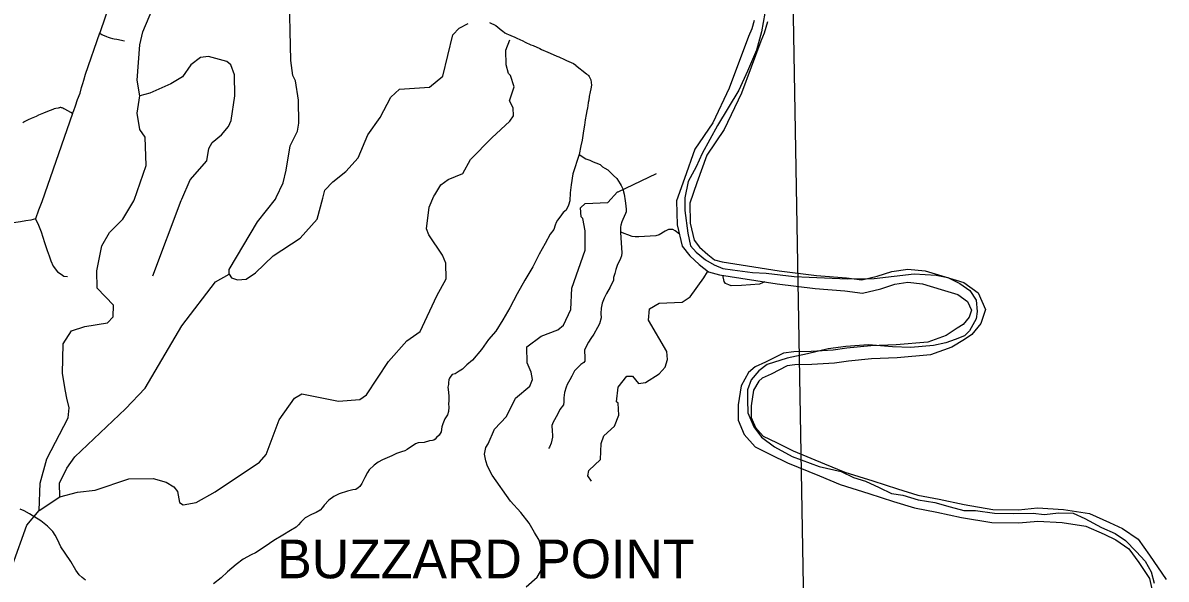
# Model space of a CAD drawing. Extents: x 2290615 to 2522933, y 819489 to 1012715.
# Drawn here: x 2505124 to 2522833, y 862970 to 871591 of the extents above; entities that cross this region are included whole.
import ezdxf

# ---------------------------------------------------------------- set-up
doc = ezdxf.new("R2010")
doc.units = 0
for name, color, linetype in [('Exist Boundary Political CountyLine', 7, 'Continuous'), ('Exist Hydrographic Misc Water Feature', 7, 'Continuous'), ('Exist Hydrographic Point Label', 7, 'Continuous'), ('Exist Hydrographic River Shore', 7, 'Continuous'), ('Exist Road Non-System Type 51', 7, 'Continuous'), ('Map Preparation Longitude Latitude Lines', 7, 'Continuous')]:
    doc.layers.add(name, color=color, linetype=linetype)

msp = doc.modelspace()

# ---------------------------------------------------------------- linework, layer by layer
at = {"layer": 'Exist Boundary Political CountyLine'}
for points in [[(2516616, 871739), (2516567, 871454), (2516486, 871169), (2516350, 870841), (2516214, 870550)], [(2516214, 870550), (2515886, 869999), (2515648, 869568), (2515555, 869358), (2515431, 869135), (2515376, 868881), (2515376, 868683), (2515425, 868330), (2515468, 868138), (2515555, 868039), (2515697, 867921), (2515834, 867841), (2515964, 867785), (2516118, 867766), (2516428, 867723), (2516638, 867711), (2517071, 867661), (2517306, 867649), (2517900, 867624), (2518309, 867630), (2518931, 867701), (2519271, 867683), (2519451, 867646), (2519636, 867553), (2519791, 867441), (2519890, 867293), (2519908, 867119), (2519890, 867002), (2519840, 866909), (2519785, 866816), (2519710, 866742), (2519568, 866686), (2519420, 866630), (2519228, 866593), (2518881, 866562), (2518597, 866568), (2518225, 866599), (2517873, 866575), (2517600, 866537), (2517278, 866463), (2516963, 866395), (2516653, 866296), (2516524, 866197), (2516406, 866061), (2516350, 865906), (2516350, 865751), (2516356, 865547), (2516449, 865330), (2516567, 865169), (2516765, 865020), (2517043, 864872), (2517458, 864717), (2517798, 864636), (2517990, 864544), (2518176, 864488), (2518386, 864389), (2518578, 864296), (2518757, 864271), (2518993, 864197), (2519253, 864160), (2519488, 864092), (2519698, 864036), (2519878, 864036), (2520175, 863992), (2520465, 863986), (2520775, 863992), (2520942, 863974), (2521171, 863999), (2521394, 863992), (2521573, 863912), (2521833, 863770), (2522043, 863677), (2522204, 863571), (2522371, 863398), (2522507, 863249), (2522600, 863082), (2522650, 862909)]]:
    msp.add_lwpolyline(points, dxfattribs=at)
at = {"layer": 'Exist Hydrographic Misc Water Feature'}
for p, q in [((2514343, 868973), (2514938, 869255)), ((2506843, 868833), (2506847, 868845)), ((2507138, 867669), (2507577, 868837)), ((2507577, 868837), (2507586, 868858)), ((2509035, 868860), (2509046, 868883)), ((2509768, 868873), (2509774, 868895)), ((2511492, 868904), (2511504, 868924)), ((2514333, 868972), (2514343, 868973)), ((2505375, 864032), (2505697, 864245))]:
    msp.add_line(p, q, dxfattribs=at)
for points in [[(2506934, 870462), (2506896, 870703), (2506937, 871253), (2506984, 871452), (2507176, 871916), (2507411, 872326), (2507652, 872855), (2507722, 873101), (2507683, 873473), (2507658, 873489), (2507656, 873558), (2507562, 873738), (2507286, 874734), (2507192, 874875), (2506813, 875142), (2506574, 875447)], [(2509046, 868883), (2509157, 869114), (2509204, 869307), (2509264, 869684), (2509377, 869911), (2509400, 870037), (2509393, 870395), (2509347, 870695), (2509304, 870775), (2509275, 871010), (2509247, 872158)], [(2509774, 868895), (2509801, 869000), (2509923, 869129), (2510129, 869289), (2510317, 869500), (2510469, 869854), (2510656, 870124), (2510826, 870437), (2510957, 870564), (2511423, 870596), (2511629, 870765), (2511785, 871408), (2511883, 871511), (2512023, 871582)], [(2511504, 868924), (2511599, 869083), (2511714, 869166), (2511938, 869254), (2512059, 869473), (2512387, 869811), (2512666, 870065), (2512723, 870150), (2512721, 870274), (2512660, 870384), (2512732, 870600), (2512679, 870775), (2512645, 870807), (2512609, 870940), (2512605, 871166), (2512669, 871326)], [(2507586, 868858), (2507715, 869157), (2507976, 869454), (2508006, 869645), (2508055, 869739), (2508203, 869857), (2508309, 869983), (2508349, 870076), (2508409, 870460), (2508404, 870784), (2508343, 870943), (2508283, 870993), (2507999, 871070), (2507874, 871052), (2507726, 870941), (2507596, 870755), (2507414, 870646), (2507092, 870504), (2506934, 870462)], [(2506847, 868845), (2507036, 869379), (2507020, 869822), (2506935, 869936), (2506897, 870194), (2506934, 870462)], [(2505375, 864032), (2505393, 864456), (2505495, 864835), (2505826, 865472), (2505840, 865624), (2505804, 865773), (2505785, 865881), (2505739, 866155), (2505748, 866615), (2505878, 866817), (2506085, 866885), (2506434, 866941), (2506524, 867034), (2506529, 867218), (2506275, 867480), (2506270, 867749), (2506347, 868133), (2506468, 868342), (2506673, 868547), (2506843, 868833)], [(2505697, 864245), (2505970, 864319), (2506245, 864347), (2506767, 864522), (2507142, 864528), (2507343, 864474), (2507461, 864403), (2507520, 864326), (2507548, 864160), (2507607, 864120), (2507807, 864158), (2508104, 864321), (2508788, 864782), (2508894, 864901), (2509093, 865438), (2509329, 865776), (2509444, 865843), (2510013, 865728), (2510346, 865752), (2510445, 865828), (2510786, 866341), (2511072, 866661), (2511278, 866808), (2511535, 867363), (2511681, 867622), (2511677, 867865), (2511625, 867991), (2511411, 868304), (2511376, 868401), (2511420, 868734), (2511492, 868904)], [(2508321, 867698), (2508320, 867767), (2508757, 868507), (2509035, 868860)], [(2508321, 867698), (2508355, 867640), (2508448, 867611), (2508581, 867620), (2508729, 867715), (2509000, 867979), (2509420, 868252), (2509682, 868548), (2509768, 868873)], [(2512921, 862853), (2513088, 863000), (2513141, 863090), (2513168, 863163), (2513189, 863246), (2513190, 863330), (2513119, 863574), (2513047, 863694), (2512968, 863838), (2512840, 864003), (2512675, 864176), (2512393, 864581), (2512321, 864723), (2512294, 864804), (2512277, 864906), (2512296, 865011), (2512333, 865068), (2512429, 865295), (2512617, 865490), (2512754, 865774), (2512976, 865961), (2513016, 866064), (2512997, 866178), (2512936, 866320), (2512932, 866570), (2513154, 866733), (2513411, 866836), (2513501, 866905), (2513614, 867149), (2513625, 867481), (2513832, 868067), (2513835, 868370), (2513798, 868559), (2513773, 868584), (2513762, 868725), (2513836, 868793), (2514186, 868808), (2514333, 868972)], [(2505697, 864245), (2505693, 864455), (2505806, 864690), (2505928, 864865), (2506715, 865607), (2507018, 865928), (2507585, 866897), (2508106, 867578), (2508321, 867698)], [(2513934, 864486), (2513875, 864569), (2513890, 864652), (2514070, 864824), (2514083, 865074), (2514122, 865190), (2514286, 865341), (2514358, 865512), (2514347, 865695), (2514322, 865717), (2514343, 865944), (2514482, 866114), (2514565, 866114), (2514659, 866000), (2514767, 866018), (2514981, 866154), (2515071, 866257), (2515111, 866373), (2515100, 866497), (2514817, 866985), (2514830, 867159), (2514979, 867248), (2515337, 867262), (2515461, 867346), (2515672, 867640), (2515731, 867735)], [(2504915, 863133), (2504965, 863185), (2505187, 863804), (2505375, 864032)]]:
    msp.add_lwpolyline(points, dxfattribs=at)
at = {"layer": 'Exist Hydrographic River Shore'}
for points in [[(2516452, 871629), (2516416, 871498), (2516365, 871382), (2516066, 870580), (2515811, 870041), (2515534, 869633), (2515374, 869181), (2515250, 868831), (2515258, 868460), (2515338, 868132), (2515454, 867979), (2515600, 867848), (2515746, 867731), (2515913, 867687), (2516809, 867549), (2517399, 867476), (2517858, 867439), (2518128, 867403), (2518412, 867469), (2518630, 867541), (2518834, 867571), (2519060, 867549), (2519351, 867461), (2519606, 867381), (2519759, 867272), (2519818, 867141), (2519781, 867031), (2519687, 866915), (2519599, 866857), (2519424, 866747), (2519140, 866645), (2518652, 866602), (2518259, 866587), (2517887, 866551), (2517676, 866521), (2517334, 866499), (2517064, 866492), (2516904, 866470), (2516627, 866332), (2516467, 866259), (2516365, 866172), (2516248, 865968), (2516205, 865669), (2516205, 865436), (2516299, 865210), (2516467, 865020), (2516707, 864904), (2516969, 864773), (2517465, 864569), (2517785, 864437), (2518230, 864299), (2518608, 864175), (2518936, 864073), (2519279, 864007), (2519665, 863927), (2520131, 863847), (2520553, 863840), (2520845, 863869), (2521224, 863847), (2521588, 863789), (2521872, 863665), (2522054, 863578), (2522258, 863439), (2522411, 863228), (2522578, 862980)], [(2516656, 871605), (2516608, 871430), (2516553, 871305), (2516254, 870501), (2515988, 869940), (2515717, 869540), (2515566, 869113), (2515454, 868798), (2515460, 868486), (2515525, 868221), (2515604, 868117), (2515732, 868002), (2515839, 867917), (2515955, 867886), (2516837, 867750), (2517420, 867678), (2517880, 867642), (2518118, 867609), (2518357, 867664), (2518583, 867740), (2518830, 867775), (2519099, 867749), (2519411, 867656), (2519698, 867565), (2519923, 867405), (2520035, 867151), (2519962, 866932), (2519825, 866763), (2519709, 866686), (2519513, 866563), (2519184, 866445), (2518665, 866399), (2518272, 866384), (2517911, 866349), (2517696, 866319), (2517343, 866297), (2517081, 866289), (2516965, 866274), (2516715, 866149), (2516577, 866086), (2516524, 866040), (2516444, 865900), (2516408, 865654), (2516408, 865476), (2516474, 865319), (2516592, 865185), (2516797, 865086), (2517054, 864958), (2517542, 864756), (2517854, 864629), (2518291, 864492), (2518670, 864369), (2518986, 864270), (2519318, 864207), (2519703, 864127), (2520150, 864050), (2520545, 864043), (2520840, 864073), (2521245, 864049), (2521645, 863985), (2521956, 863850), (2522155, 863754), (2522401, 863587), (2522577, 863344), (2522833, 862965)], [(2522578, 862980), (2522637, 862703), (2522673, 862361), (2522673, 862178)]]:
    msp.add_lwpolyline(points, dxfattribs=at)
at = {"layer": 'Exist Road Non-System Type 51'}
for points in [[(2506963, 873288), (2506915, 873162), (2506883, 873087), (2506864, 873029), (2506833, 872949), (2506813, 872875), (2506789, 872800), (2506741, 872660), (2506690, 872505), (2506634, 872344), (2506479, 871911), (2506397, 871680), (2506314, 871436)], [(2512354, 871596), (2512448, 871551), (2512479, 871524), (2512541, 871474), (2512555, 871465), (2512592, 871439), (2512620, 871420), (2512649, 871409), (2512685, 871394), (2512717, 871381), (2512735, 871373), (2512774, 871356), (2512871, 871310), (2512905, 871293), (2512994, 871251), (2513031, 871238), (2513132, 871193), (2513158, 871179), (2513257, 871136), (2513293, 871120), (2513397, 871075), (2513425, 871066), (2513514, 871022), (2513546, 871007), (2513651, 870959), (2513675, 870947), (2513682, 870941), (2513686, 870936), (2513854, 870800), (2513866, 870793), (2513873, 870787), (2513877, 870786), (2513882, 870782), (2513888, 870773), (2513896, 870760), (2513903, 870750), (2513907, 870738), (2513921, 870706), (2513931, 870627), (2513924, 870567), (2513912, 870522), (2513896, 870449), (2513890, 870394), (2513882, 870355), (2513877, 870303), (2513870, 870276), (2513862, 870228), (2513852, 870172), (2513835, 870089), (2513823, 870003), (2513808, 869920), (2513787, 869775), (2513766, 869687), (2513741, 869550)], [(2505894, 870186), (2505913, 870231), (2505938, 870303), (2505971, 870401), (2506009, 870504), (2506033, 870591), (2506052, 870651), (2506067, 870704), (2506096, 870794), (2506314, 871436)], [(2506698, 871307), (2506578, 871331), (2506540, 871338), (2506519, 871343), (2506481, 871354), (2506449, 871366), (2506427, 871373), (2506364, 871398), (2506348, 871407), (2506334, 871417), (2506323, 871424), (2506314, 871436)], [(2505894, 870186), (2505866, 870202), (2505775, 870253), (2505760, 870261), (2505744, 870268), (2505733, 870272), (2505724, 870275), (2505714, 870277), (2505703, 870277), (2505693, 870275), (2505685, 870273), (2505669, 870269), (2505637, 870264), (2505611, 870258), (2505587, 870247), (2505546, 870232), (2505508, 870219), (2505443, 870189), (2505368, 870158), (2505328, 870141), (2505253, 870107), (2505205, 870086), (2505176, 870071), (2505167, 870067), (2505146, 870056), (2505140, 870052), (2505122, 870040)], [(2505894, 870186), (2505418, 868816), (2505368, 868688), (2505321, 868556)], [(2513741, 869550), (2513644, 869251), (2513617, 869082), (2513600, 868955), (2513594, 868833), (2513575, 868764), (2513542, 868687), (2513492, 868650), (2513442, 868579), (2513407, 868531), (2513387, 868495), (2513371, 868456), (2513350, 868388), (2513293, 868318), (2513215, 868170), (2513122, 868008), (2513021, 867809), (2512900, 867601), (2512780, 867389), (2512669, 867176), (2512559, 866991), (2512448, 866811), (2512337, 866682), (2512226, 866529), (2512087, 866363), (2512000, 866289), (2511935, 866224), (2511884, 866192), (2511818, 866152), (2511776, 866139), (2511752, 866118), (2511733, 866087), (2511721, 866059), (2511715, 866019), (2511715, 865985), (2511709, 865945), (2511712, 865911), (2511721, 865813), (2511721, 865733), (2511715, 865686), (2511721, 865634), (2511715, 865566), (2511699, 865514), (2511659, 865452), (2511629, 865375), (2511616, 865329), (2511601, 865255), (2511570, 865202), (2511530, 865166), (2511513, 865138), (2511492, 865125), (2511470, 865116), (2511425, 865114), (2511338, 865086), (2511246, 865083), (2511207, 865069), (2511076, 864978), (2511041, 864957), (2510990, 864942), (2510911, 864916), (2510838, 864881), (2510694, 864818), (2510629, 864781), (2510567, 864738), (2510490, 864663), (2510460, 864623), (2510420, 864546), (2510372, 864450), (2510346, 864408), (2510319, 864383), (2510281, 864358), (2510234, 864354), (2510153, 864331), (2510022, 864291), (2509942, 864251), (2509863, 864195), (2509789, 864118), (2509764, 864079), (2509729, 864041), (2509668, 864003), (2509593, 863973), (2509497, 863922), (2509431, 863854), (2509394, 863811), (2509358, 863775), (2509269, 863722), (2509151, 863650), (2509013, 863570), (2508877, 863478), (2508725, 863377), (2508661, 863347), (2508537, 863280), (2508426, 863198), (2508295, 863084), (2508196, 862990), (2508079, 862898)], [(2513741, 869550), (2513843, 869486), (2513904, 869463), (2513960, 869438), (2514001, 869421), (2514066, 869394), (2514105, 869361), (2514138, 869340), (2514186, 869311), (2514271, 869226), (2514323, 869178), (2514377, 869097), (2514394, 869071), (2514405, 869041), (2514415, 869017), (2514429, 868974), (2514440, 868937), (2514455, 868833), (2514466, 868756), (2514471, 868699), (2514471, 868662), (2514459, 868634), (2514417, 868546), (2514400, 868505), (2514384, 868458), (2514381, 868425), (2514380, 868343)], [(2505321, 868556), (2505249, 868532), (2505171, 868523), (2505085, 868507), (2504905, 868484), (2504681, 868451), (2504531, 868431), (2504403, 868403), (2504261, 868388), (2504174, 868375), (2504139, 868347), (2504110, 868314), (2504080, 868248), (2504026, 868086), (2503946, 867864), (2503932, 867780), (2503922, 867700), (2503913, 867509), (2503903, 867406), (2503880, 867258), (2503858, 867108), (2503830, 866952), (2503788, 866789), (2503774, 866742)], [(2505321, 868556), (2505367, 868456), (2505405, 868351), (2505458, 868185), (2505500, 868065), (2505529, 867979), (2505558, 867901), (2505591, 867821), (2505662, 867734), (2505715, 867694), (2505760, 867663), (2505814, 867659)], [(2514380, 868343), (2514393, 868182), (2514401, 868029), (2514395, 867983), (2514381, 867940), (2514332, 867831), (2514307, 867771), (2514294, 867708), (2514274, 867647), (2514271, 867605), (2514222, 867497), (2514164, 867397), (2514126, 867325), (2514098, 867249), (2514083, 867168), (2514079, 867085), (2514083, 867018), (2514054, 866928), (2514027, 866869), (2513966, 866769), (2513920, 866698), (2513887, 866644), (2513852, 866574), (2513825, 866516), (2513830, 866402), (2513827, 866350), (2513814, 866329), (2513767, 866296), (2513714, 866245), (2513670, 866196), (2513625, 866113), (2513597, 866060), (2513555, 865984), (2513538, 865943), (2513512, 865861), (2513503, 865781), (2513503, 865719), (2513496, 865669), (2513444, 865597), (2513404, 865519), (2513336, 865401), (2513320, 865351), (2513319, 865320), (2513322, 865292), (2513330, 865172), (2513306, 865079), (2513284, 865016), (2513268, 864996)], [(2515293, 868317), (2515230, 868368), (2515194, 868387), (2515161, 868391), (2515124, 868389), (2515074, 868365), (2514980, 868307), (2514930, 868292), (2514840, 868283), (2514667, 868276), (2514607, 868273), (2514564, 868279), (2514495, 868304), (2514439, 868327), (2514403, 868344), (2514380, 868343)], [(2516616, 867579), (2516580, 867564), (2516532, 867543), (2516256, 867523), (2516098, 867518), (2516057, 867530), (2516006, 867551), (2515986, 867584), (2515967, 867679)], [(2506096, 862952), (2506044, 862995), (2505995, 863038), (2505945, 863107), (2505866, 863244), (2505779, 863373), (2505714, 863469), (2505660, 863583), (2505622, 863654), (2505588, 863707), (2505503, 863793), (2505400, 863875), (2505226, 863983), (2505144, 864031), (2505083, 864056)]]:
    msp.add_lwpolyline(points, dxfattribs=at)
at = {"layer": 'Map Preparation Longitude Latitude Lines'}
msp.add_line((2517371, 854162), (2516992, 875677), dxfattribs=at)

# ---------------------------------------------------------------- texts
at = {"layer": 'Exist Hydrographic Point Label'}
msp.add_text('BUZZARD POINT', height=600, rotation=360, dxfattribs=at).set_placement((2509064, 862983))

doc.saveas('drawing.dxf')
